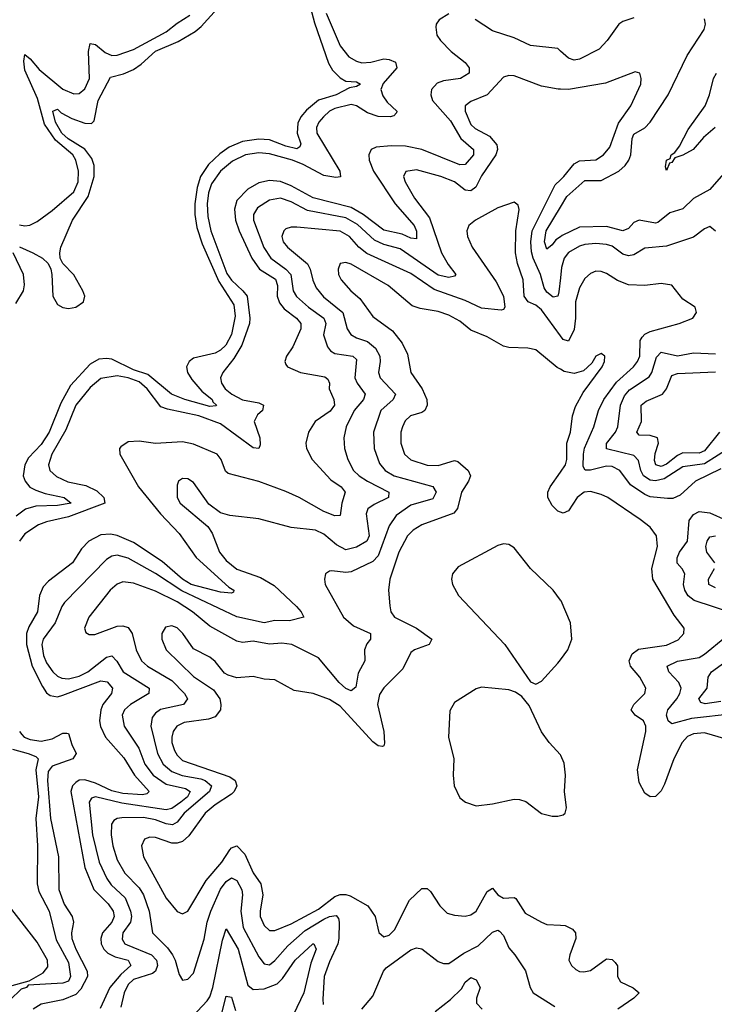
# Model space of a CAD drawing. Header units: inches. Extents: x 1552611 to 1694776, y 811966 to 917215.
# Tile 445 of 549: x 1648011 to 1650566, y 894128 to 897746. Entities that reach past the tile are written whole.
import ezdxf

# ---------------------------------------------------------------- set-up
doc = ezdxf.new("R2010")
doc.units = ezdxf.units.IN
doc.header["$MEASUREMENT"] = 0
doc.layers.add('B6849', color=7, linetype='Continuous')
doc.layers.add('B6859', color=7, linetype='Continuous')

msp = doc.modelspace()

# ---------------------------------------------------------------- linework, layer by layer
at = {"layer": 'B6849', "color": 5}
for points, elevation in [([(1648010, 896911.3), (1648058.8, 896890), (1648094.4, 896870), (1648115.8, 896850), (1648125.7, 896830), (1648128.9, 896810), (1648132.5, 896730), (1648150, 896699.4), (1648170, 896688.1), (1648190, 896685.3), (1648218, 896690), (1648245.6, 896710), (1648250.8, 896730), (1648243.8, 896750), (1648210, 896808.2), (1648169.7, 896850), (1648159.8, 896870), (1648158.3, 896890), (1648162.1, 896910), (1648205.6, 897010), (1648263.2, 897096.8), (1648285.2, 897170), (1648285.3, 897210), (1648276.4, 897236.4), (1648251.2, 897271.2), (1648188.9, 897308.9), (1648165.4, 897330), (1648142.5, 897370), (1648132.8, 897410), (1648150, 897418), (1648163.8, 897403.8), (1648203, 897383), (1648250, 897366.4), (1648275.3, 897364.7), (1648284.9, 897375.1), (1648300.1, 897450), (1648345, 897535), (1648393.1, 897546.9), (1648430, 897563.8), (1648457.2, 897582.8), (1648510, 897631.3), (1648593.6, 897666.4), (1648657, 897703), (1648678.9, 897721.1), (1648772.9, 897827)], 760), ([(1649080.5, 897790), (1649095.2, 897735.2), (1649146.9, 897586.9), (1649161.5, 897561.5), (1649190, 897532.7), (1649210, 897521), (1649250, 897517.6), (1649264.6, 897510), (1649250, 897501.1), (1649224.1, 897495.9), (1649174.5, 897470), (1649110, 897450.7), (1649065.9, 897414.1), (1649045.5, 897390), (1649034, 897366), (1649031.1, 897330), (1649044.8, 897290), (1649041.2, 897278.8), (1649030, 897272), (1648990, 897282.1), (1648930, 897305.4), (1648890, 897307.1), (1648830, 897298.5), (1648781.9, 897278.1), (1648746.7, 897253.3), (1648705.3, 897214.7), (1648676.5, 897170), (1648664.2, 897130), (1648655.5, 897070), (1648654.8, 897030), (1648662.5, 896982.5), (1648682.1, 896922.1), (1648743.8, 896783.8), (1648798.7, 896698.7), (1648803, 896657), (1648790.6, 896590), (1648769.2, 896550), (1648750, 896531.7), (1648730, 896520.7), (1648650, 896502.1), (1648634.1, 896490), (1648624.1, 896470), (1648628.4, 896450), (1648644.6, 896424.6), (1648681.3, 896381.3), (1648719.3, 896350), (1648721.7, 896341.7), (1648734.8, 896330), (1648733.1, 896326.9), (1648710, 896325.2), (1648618.3, 896350), (1648569.9, 896370), (1648482.1, 896442.1), (1648430, 896459.7), (1648350, 896499), (1648330, 896501.8), (1648301.6, 896498.4), (1648270, 896480.6), (1648197.6, 896402.4), (1648162.9, 896337.1), (1648119.6, 896230), (1648090, 896185.6), (1648043.9, 896136.1), (1648029.7, 896110), (1648024.3, 896070), (1648030.6, 896050), (1648048.9, 896028.9), (1648070, 896016.7), (1648105.3, 896005.3), (1648174, 895990), (1648200.5, 895970), (1648150, 895961), (1648070, 895957.9), (1648032.6, 895947.4), (1647998.5, 895921.5)], 760), ([(1648010, 896992.3), (1648030, 896988.4), (1648048.7, 896991.3), (1648074.8, 897005.2), (1648130, 897045.2), (1648210, 897113.5), (1648225.9, 897150), (1648226.7, 897190), (1648217.1, 897230), (1648206.2, 897250), (1648143.1, 897303.1), (1648102.2, 897362.2), (1648076.4, 897456.4), (1648030, 897561.5), (1648025.9, 897594.1), (1648030, 897618.5), (1648050, 897603.2), (1648082.9, 897562.9), (1648170, 897491), (1648210, 897474.6), (1648230, 897475.5), (1648250, 897492.6), (1648267.6, 897530), (1648264.5, 897630), (1648270, 897658.6), (1648290, 897655.6), (1648325.8, 897625.8), (1648350, 897614.8), (1648370, 897616), (1648430, 897637.1), (1648550, 897701.4), (1648590, 897734.2), (1648637, 897763)], 780), ([(1649138.8, 897770), (1649190.1, 897650), (1649221.7, 897610), (1649250, 897593.8), (1649270, 897588.5), (1649302.9, 897590), (1649350, 897602.1), (1649370, 897600.2), (1649393.2, 897590), (1649397.8, 897570), (1649348, 897512), (1649339.5, 897490), (1649346.1, 897466.1), (1649363.1, 897443.1), (1649397.9, 897410), (1649396.4, 897403.6), (1649387, 897393), (1649374, 897390), (1649330, 897390.2), (1649290, 897403.8), (1649250, 897429.9), (1649230, 897435.3), (1649170, 897420.3), (1649150.5, 897410), (1649128, 897390), (1649111.7, 897370), (1649103.1, 897350), (1649104.4, 897330), (1649188.6, 897190), (1649191.5, 897168.5), (1649173.3, 897166.7), (1649130, 897173.5), (1649054.2, 897214.2), (1649014.6, 897230), (1648930, 897254), (1648890, 897256.9), (1648842, 897250), (1648793.2, 897226.8), (1648750, 897189.9), (1648716.6, 897143.4), (1648705.2, 897110), (1648700.9, 897070), (1648702.9, 897022.9), (1648714.1, 896970), (1648773.4, 896813.4), (1648790, 896789.1), (1648832.1, 896750), (1648847.2, 896730), (1648857.3, 896650), (1648856.5, 896630), (1648828.4, 896550), (1648798.6, 896501.4), (1648758.4, 896450), (1648749.4, 896430), (1648753.4, 896410), (1648767.3, 896390), (1648790.9, 896370), (1648830, 896348.7), (1648890, 896337.9), (1648907.9, 896330), (1648904.2, 896310), (1648886.1, 896293.9), (1648874, 896270), (1648894.4, 896210), (1648895.5, 896184.5), (1648890.1, 896170), (1648870, 896172.3), (1648750, 896260.5), (1648670, 896291.1), (1648554.4, 896314.4), (1648530, 896323.9), (1648480.1, 896390), (1648450, 896415.4), (1648410, 896430.2), (1648370, 896437.9), (1648310, 896427.8), (1648270, 896394.4), (1648217.3, 896330), (1648180.8, 896239.2), (1648129.7, 896150), (1648117, 896110), (1648122.4, 896090), (1648147, 896067), (1648188.2, 896048.2), (1648254.6, 896034.6), (1648294.9, 896014.9), (1648320.3, 895990), (1648324.1, 895970), (1648190, 895918.7), (1648110, 895901.1), (1648080.2, 895890), (1648030, 895856.7), (1648010.9, 895830)], 780), ([(1649590, 897768.5), (1649554, 897746), (1649543.1, 897730), (1649541.2, 897718.8), (1649545.4, 897690), (1649558.2, 897670), (1649598, 897630), (1649650, 897589.3), (1649663.9, 897570), (1649664.8, 897550), (1649631.8, 897530), (1649570, 897522.3), (1649546.8, 897513.2), (1649525.2, 897490), (1649523.3, 897470), (1649529.6, 897450), (1649595.3, 897375.3), (1649634.1, 897310), (1649680.4, 897270), (1649679.9, 897250), (1649650, 897214.3), (1649630, 897213), (1649490, 897269.6), (1649430, 897281.7), (1649377.2, 897282.8), (1649322.2, 897277.8), (1649303.2, 897270), (1649295.3, 897250), (1649296.4, 897230), (1649312.7, 897190), (1649392.3, 897070), (1649461.6, 896990), (1649470.9, 896969.1), (1649470, 896941.1), (1649450, 896943.2), (1649417.6, 896957.6), (1649350, 896973.3), (1649274.9, 897030), (1649230, 897055.8), (1649090, 897092.2), (1649010, 897135.5), (1648970, 897151.5), (1648930, 897155.5), (1648890, 897147.1), (1648850, 897124.1), (1648810, 897082), (1648800.9, 897050), (1648804.8, 897010), (1648818.8, 896970), (1648865.4, 896870), (1648893, 896830), (1648952.5, 896792.5), (1648958.7, 896770), (1648957.8, 896730), (1648966.2, 896706.2), (1648983.4, 896683.4), (1649029, 896650), (1649045.6, 896630), (1649045.7, 896610), (1649015.4, 896544.6), (1648992.2, 896510), (1648986, 896490), (1648990, 896479.1), (1648995.8, 896470), (1649043.7, 896450), (1649133.9, 896433.9), (1649144.9, 896424.9), (1649150, 896410.4), (1649149.4, 896389.4), (1649166, 896350), (1649168.9, 896330), (1649152.4, 896307.6), (1649097.4, 896270), (1649073.4, 896230), (1649063.2, 896190), (1649065.5, 896170), (1649087.3, 896130), (1649154.9, 896054.9), (1649193.4, 896030), (1649207.9, 896010), (1649195.4, 895970), (1649190, 895924.7), (1649170, 895923.1), (1649130, 895938.3), (1649039.2, 895990), (1648990, 896012.7), (1648890, 896048.8), (1648778.4, 896078.4), (1648767.7, 896087.7), (1648752.2, 896130), (1648736.8, 896150), (1648650, 896186.8), (1648610, 896194.9), (1648510, 896188.7), (1648450, 896197.8), (1648410, 896194.6), (1648383.3, 896176.8), (1648378.6, 896170), (1648379, 896150), (1648447.8, 896030), (1648528.7, 895930), (1648597.7, 895857.7), (1648660.1, 895770), (1648780.8, 895660.8), (1648799.1, 895650), (1648797.8, 895642.2), (1648790, 895638.3), (1648750, 895642.2), (1648642.2, 895670), (1648609.7, 895689.7), (1648535.6, 895755.6), (1648430, 895824.5), (1648369, 895851), (1648344.5, 895855.5), (1648310, 895852.6), (1648264.8, 895830), (1648238.1, 895801.9), (1648205.8, 895750), (1648117, 895683), (1648097.5, 895662.4), (1648084.1, 895630), (1648076.5, 895570), (1648044.7, 895515.3), (1648036, 895490), (1648035.8, 895450), (1648057.2, 895370), (1648095.4, 895295.3), (1648110, 895272.6), (1648122.5, 895262.5), (1648150, 895258.2), (1648170, 895263.4), (1648310, 895317.1), (1648332.5, 895312.5), (1648352.9, 895290), (1648348.5, 895270), (1648317.4, 895230), (1648309.3, 895210), (1648304.3, 895170), (1648308.1, 895148.1), (1648327.1, 895110), (1648394.1, 895034.1), (1648432.7, 894970), (1648487.4, 894910), (1648478.3, 894901.7), (1648462.6, 894897.4), (1648390, 894902.4), (1648350, 894912.4), (1648290, 894940.5), (1648250, 894952.8), (1648230, 894951.1), (1648216.9, 894943.1), (1648204.8, 894930), (1648199.6, 894910), (1648251.2, 894630), (1648283.9, 894550), (1648336.9, 894496.9), (1648355.1, 894470), (1648358.4, 894450), (1648349.4, 894430), (1648315.6, 894390), (1648309.4, 894370), (1648310.4, 894350), (1648320.1, 894330), (1648335.7, 894315.7), (1648362.5, 894302.5), (1648410.1, 894290), (1648419.6, 894270), (1648383, 894237), (1648342.2, 894190), (1648307.4, 894112.7)], 820), ([(1650000, 897631.4), (1649990, 897640.2), (1649890, 897651.4), (1649830, 897680.2), (1649750, 897706.1), (1649686.9, 897746.9)], 820), ([(1650000, 897491), (1649991.3, 897491.3), (1649930, 897501.8), (1649830, 897540.7), (1649810, 897541.6), (1649790, 897535.3), (1649730.1, 897469.9), (1649670, 897446), (1649649.4, 897430), (1649649.1, 897410), (1649670, 897361.6), (1649686.5, 897346.5), (1649738.5, 897318.5), (1649766.3, 897286.3), (1649767.9, 897270), (1649762.4, 897250), (1649710, 897173), (1649688.7, 897131.2), (1649670, 897117.9), (1649650, 897120.1), (1649610, 897150.7), (1649560.5, 897170), (1649470, 897194.6), (1649431.1, 897188.9), (1649423, 897170), (1649428.3, 897150), (1649463.1, 897090), (1649518, 897018), (1649562.1, 896890), (1649586.4, 896846.4), (1649615.6, 896810), (1649610, 896804.4), (1649590, 896799.1), (1649550, 896807.6), (1649410, 896904.1), (1649350, 896920.8), (1649315.8, 896935.8), (1649253.3, 896993.3), (1649210, 897018.1), (1649070, 897044.7), (1649010, 897076.5), (1648970, 897090.6), (1648930, 897083.4), (1648885.4, 897054.6), (1648871.2, 897030), (1648870.6, 897010), (1648909.4, 896909.4), (1648934.9, 896870), (1648989.5, 896829.5), (1649008, 896810), (1649017.2, 896750), (1649029.1, 896729.1), (1649072.9, 896690), (1649130.1, 896650), (1649136.6, 896630), (1649127.9, 896587.9), (1649143.7, 896543.7), (1649153.8, 896530), (1649170, 896519.2), (1649235.8, 896510), (1649250, 896497), (1649243.3, 896430), (1649252.3, 896410), (1649281.8, 896370), (1649275.7, 896350), (1649241.2, 896310), (1649211.7, 896250), (1649202.9, 896210), (1649206.3, 896170), (1649218.1, 896130), (1649239.2, 896090), (1649259.2, 896070), (1649289.8, 896050.2), (1649368.6, 896010), (1649367.6, 895990), (1649314.9, 895965.1), (1649291.5, 895948.5), (1649285.5, 895930), (1649296.6, 895850), (1649287.9, 895830), (1649250, 895807.4), (1649210, 895798.2), (1649176, 895816), (1649130, 895855.2), (1649099.5, 895870), (1649010, 895880.3), (1648890, 895911.8), (1648784, 895924), (1648750, 895934), (1648706.2, 895966.2), (1648650, 896045.1), (1648630, 896058.9), (1648610, 896060.5), (1648595.5, 896050), (1648590, 896035.3), (1648590.2, 895990), (1648601.8, 895970), (1648703.2, 895883.2), (1648718.8, 895858.8), (1648746.1, 895790), (1648770, 895759.1), (1648810, 895727.4), (1648896.6, 895696.6), (1648947.1, 895667.1), (1649028.6, 895590), (1649046.3, 895570), (1649056.3, 895550), (1649003.2, 895536.8), (1648950, 895537.7), (1648910, 895530.3), (1648810, 895552), (1648607.1, 895647.1), (1648510, 895711.5), (1648410, 895767.9), (1648370, 895778), (1648350, 895774.4), (1648330, 895762.1), (1648175.4, 895604.6), (1648165.5, 895590), (1648141.8, 895530), (1648097.1, 895470), (1648092.2, 895450), (1648099.1, 895410), (1648110, 895383.2), (1648132.5, 895350), (1648150, 895333.6), (1648166.3, 895326.3), (1648190, 895323.6), (1648230, 895333.1), (1648261.8, 895350), (1648330, 895403.2), (1648350, 895408.4), (1648368.4, 895388.4), (1648391.7, 895350), (1648487.8, 895290), (1648485.7, 895270), (1648418.5, 895230), (1648396.6, 895210), (1648388.4, 895190), (1648395.5, 895150), (1648449.3, 895069.3), (1648471.1, 895010), (1648501.4, 894970), (1648550, 894937), (1648620.6, 894920.6), (1648638.4, 894910), (1648627.9, 894890), (1648604.3, 894870), (1648570, 894847.9), (1648550, 894841.9), (1648387.2, 894867.2), (1648290, 894890.5), (1648275.3, 894884.7), (1648266.2, 894870), (1648278.2, 894750), (1648303.9, 894650), (1648331.1, 894590), (1648347.3, 894567.3), (1648398.5, 894518.5), (1648418.9, 894470), (1648422.3, 894450), (1648418.4, 894430), (1648390.6, 894390), (1648387.4, 894367.4), (1648398, 894350), (1648405.7, 894345.7), (1648495.8, 894310), (1648514.3, 894290), (1648517.9, 894270), (1648510.1, 894250), (1648499.2, 894240.8), (1648430, 894219.2), (1648410, 894200.8), (1648395.7, 894170), (1648383, 894117)], 840), ([(1650000, 896798.2), (1649994.2, 896745.8), (1649990, 896730.9), (1649973.5, 896726.5), (1649950, 896745.4), (1649940.6, 896760.6), (1649926.6, 896810), (1649899.1, 896870), (1649893.4, 896893.4), (1649891.1, 896930), (1649896.1, 896970), (1649980.6, 897139.4), (1650000, 897158)], 840), ([(1650000, 896584.2), (1649930, 896679.6), (1649910, 896696.7), (1649881.6, 896710), (1649866.1, 896730), (1649863, 896790), (1649841.9, 896850), (1649835.2, 896890), (1649836.1, 896970), (1649848.7, 897048.7), (1649844.4, 897064.4), (1649830, 897075.8), (1649770, 897054.6), (1649687.2, 897010), (1649663.6, 896990), (1649655.8, 896970), (1649657.6, 896950), (1649675.5, 896910), (1649763.3, 896783.3), (1649790.6, 896730.6), (1649795.8, 896690), (1649790, 896681), (1649781.6, 896678.4), (1649710, 896686), (1649650, 896715), (1649535.1, 896755.1), (1649450, 896813.1), (1649287.5, 896887.5), (1649258.5, 896910), (1649224.3, 896950), (1649190, 896969.2), (1649030, 896984.2), (1649010, 896984.4), (1648990, 896977.7), (1648982.7, 896970), (1648975.8, 896950), (1648980.4, 896930), (1648995.5, 896910), (1649069.2, 896849.2), (1649079.4, 896830), (1649088.8, 896788.8), (1649100.9, 896760.9), (1649127.9, 896727.9), (1649199.3, 896670), (1649215.1, 896610), (1649229.5, 896590), (1649250, 896577.7), (1649290, 896564.3), (1649319.3, 896539.3), (1649336.2, 896510), (1649337.5, 896490), (1649330.5, 896450), (1649337.2, 896430), (1649393.2, 896370), (1649384.7, 896350), (1649339.9, 896310), (1649312.1, 896230), (1649314.6, 896170), (1649335, 896115), (1649355.6, 896090), (1649387.8, 896070), (1649530.4, 896030.4), (1649542.3, 896010), (1649530, 895984.9), (1649450, 895961.8), (1649395.8, 895924.2), (1649370, 895886.2), (1649330, 895775.4), (1649310, 895755.1), (1649230, 895717.4), (1649210, 895715), (1649159.3, 895720.7), (1649150, 895719.7), (1649136.4, 895710), (1649132, 895690), (1649134.9, 895670), (1649201.9, 895550), (1649238.6, 895518.6), (1649300.9, 895490), (1649301.2, 895470), (1649287.4, 895452.6), (1649279.2, 895430), (1649280.6, 895390), (1649255.8, 895344.2), (1649246.9, 895293.1), (1649230, 895280.2), (1649210, 895288.8), (1649185.9, 895310), (1649110, 895400.6), (1649012.6, 895450), (1648975, 895455), (1648930, 895451.2), (1648870, 895462.8), (1648830, 895456.8), (1648810, 895462.8), (1648710, 895517), (1648646.2, 895570), (1648590, 895606.6), (1648510, 895645.7), (1648430, 895675.8), (1648390, 895680.4), (1648370, 895672.2), (1648343.5, 895650), (1648265.6, 895550), (1648249.2, 895510), (1648254.7, 895494.7), (1648267.1, 895487.1), (1648287.3, 895487.3), (1648370, 895517.9), (1648390, 895518.9), (1648410, 895512.2), (1648425, 895490), (1648439, 895430), (1648459.3, 895390), (1648480.8, 895370), (1648570, 895318), (1648617.5, 895270), (1648628.3, 895250), (1648613.8, 895230), (1648528.9, 895211.1), (1648510, 895198.1), (1648498.2, 895181.8), (1648493, 895150), (1648518.1, 895050), (1648538.8, 895010), (1648570, 894983.5), (1648608.1, 894968.1), (1648676.8, 894956.8), (1648693.5, 894950), (1648716, 894930), (1648709.7, 894910), (1648615.4, 894830), (1648590, 894797), (1648572.8, 894787.2), (1648550, 894790.5), (1648510, 894806), (1648466.4, 894813.6), (1648387, 894813), (1648369.3, 894810.7), (1648356.8, 894803.2), (1648348.1, 894790), (1648347.3, 894750), (1648353.8, 894710), (1648370, 894659.2), (1648397.7, 894610), (1648450, 894555.7), (1648466.6, 894530), (1648486.7, 894470), (1648499.8, 894390), (1648554.9, 894334.9), (1648572.6, 894310), (1648583.4, 894290), (1648597.7, 894237.7), (1648610, 894215.8), (1648630, 894220.3), (1648650, 894242.3), (1648690, 894367.2), (1648701, 894430), (1648713.9, 894470), (1648750, 894550.7), (1648770, 894578.8), (1648790, 894592.5), (1648810, 894583), (1648828.3, 894548.3), (1648830.7, 894530), (1648824.5, 894470), (1648833.2, 894410), (1648890, 894302.3), (1648910, 894276.6), (1648930, 894273.2), (1648950, 894289), (1648997.3, 894342.7), (1649061.2, 894398.8), (1649130, 894440.7), (1649150.5, 894450.5), (1649174.5, 894454.5), (1649183.6, 894443.6), (1649186.3, 894430), (1649184.4, 894370), (1649180.8, 894350), (1649150, 894283.5), (1649131.3, 894230), (1649126.3, 894146.3), (1649126.7, 894126.7)], 860), ([(1650000, 896948.8), (1649983.1, 896936.9), (1649970, 896918.5), (1649950, 896903.5), (1649941.4, 896930), (1649947.5, 896970), (1650000, 897057.6)], 820), ([(1647996.5, 896703.5), (1648024.4, 896750), (1648028.6, 896771.4), (1648024.8, 896810), (1647986.6, 896890)], 760), ([(1650000, 896461.5), (1649988.3, 896468.3), (1649910, 896532.9), (1649879.6, 896539.6), (1649810, 896541.5), (1649790, 896546), (1649730, 896581.2), (1649670, 896605.8), (1649630, 896638.2), (1649590, 896660.4), (1649550, 896673.8), (1649484.5, 896684.5), (1649454.3, 896694.3), (1649366.3, 896770), (1649230, 896847.4), (1649210, 896854), (1649190.2, 896849.8), (1649182.3, 896830), (1649183.9, 896810), (1649193.5, 896790), (1649229.3, 896750), (1649261.8, 896721.8), (1649310, 896655.6), (1649382.6, 896602.6), (1649417.7, 896557.7), (1649437, 896517), (1649449.3, 896450), (1649491.2, 896390), (1649508.7, 896350), (1649510.1, 896330), (1649501.1, 896310), (1649490, 896302.6), (1649448.1, 896290), (1649428.4, 896271.6), (1649418.5, 896250), (1649413.3, 896230), (1649413.2, 896190), (1649426.8, 896150), (1649450, 896128.4), (1649510, 896108.8), (1649550, 896108.1), (1649610, 896126.4), (1649622.3, 896122.3), (1649660.1, 896090), (1649669, 896070), (1649662, 896050), (1649636.4, 896010), (1649620.9, 895950), (1649607.3, 895932.7), (1649490.4, 895889.6), (1649458.7, 895870), (1649438, 895850), (1649405.3, 895790), (1649372, 895690), (1649367.2, 895650), (1649372.5, 895592.5), (1649376.5, 895570), (1649390.1, 895550.1), (1649470.6, 895510.6), (1649526.4, 895470), (1649517.3, 895450), (1649463.1, 895430), (1649450, 895420.4), (1649419.7, 895360.3), (1649350, 895290.8), (1649334.3, 895265.7), (1649327.2, 895230), (1649350.1, 895130.1), (1649352.3, 895087.7), (1649350, 895077.2), (1649344.9, 895075.1), (1649330, 895077.2), (1649310, 895092.6), (1649190, 895222.8), (1649150, 895247.9), (1649090, 895270.5), (1649020.5, 895280.5), (1648950, 895320.7), (1648910, 895322.8), (1648870, 895332.9), (1648810, 895327.5), (1648777.3, 895337.3), (1648764.8, 895344.8), (1648730, 895387), (1648710, 895403.2), (1648650, 895433.6), (1648611.3, 895490), (1648590, 895511.4), (1648570, 895519), (1648546.7, 895513.3), (1648534, 895490), (1648533.5, 895470), (1648550.2, 895430), (1648650, 895332.3), (1648724, 895284), (1648747.1, 895250), (1648751.2, 895230), (1648749, 895210), (1648730, 895184.8), (1648704.9, 895175.1), (1648616.4, 895163.6), (1648589.6, 895150), (1648575.4, 895130), (1648570.5, 895110), (1648571.2, 895090), (1648580, 895060.1), (1648590, 895042.7), (1648610, 895023.5), (1648783.8, 894963.8), (1648803.3, 894950), (1648809.6, 894930), (1648800.3, 894910), (1648790, 894900.1), (1648730, 894861.2), (1648692.6, 894830), (1648633, 894747), (1648610, 894726.5), (1648590, 894719.7), (1648570, 894719.9), (1648510, 894740.7), (1648490, 894742.4), (1648470, 894734.6), (1648459, 894710), (1648466.4, 894670), (1648550, 894518), (1648590, 894469.2), (1648610, 894460.2), (1648630, 894470.2), (1648697.4, 894582.6), (1648754.6, 894650), (1648784.1, 894695.9), (1648790, 894702.6), (1648810, 894710.1), (1648839.1, 894679.1), (1648870, 894611), (1648897.7, 894570), (1648904.8, 894530), (1648895, 894470), (1648896.1, 894450), (1648910, 894416.9), (1648930, 894399), (1648950, 894398.8), (1649010, 894423.1), (1649110, 894477.3), (1649170, 894523.8), (1649190, 894531.3), (1649210, 894531.5), (1649226.6, 894526.6), (1649291.5, 894490), (1649318.2, 894450), (1649331.4, 894391.4), (1649350, 894376), (1649370, 894382.2), (1649390, 894400.8), (1649445.2, 894510), (1649490, 894552.7), (1649510, 894553.2), (1649522.5, 894542.5), (1649556, 894490), (1649583.1, 894463.1), (1649610, 894454.7), (1649650, 894451.8), (1649670, 894456.6), (1649690, 894469.4), (1649730, 894542.8), (1649750, 894554), (1649770.1, 894530.1), (1649790, 894517.5), (1649830, 894520.1), (1649836.2, 894516.2), (1649870, 894463), (1649930, 894429.3), (1649950, 894421.3), (1650000, 894418.1)], 880), ([(1650000, 895936.4), (1649990, 895940.6), (1649970, 895960.8), (1649953.1, 895990), (1649953, 896010), (1649962.5, 896030), (1650000, 896083.4)], 880), ([(1650000, 895613.2), (1649973.3, 895650), (1649890, 895729.8), (1649830, 895805.6), (1649810, 895817.8), (1649790, 895820.3), (1649770, 895813.8), (1649624.1, 895735.9), (1649602.9, 895710), (1649599.7, 895690), (1649603.5, 895670), (1649625.4, 895630), (1649795.6, 895450), (1649890, 895313.4), (1649910, 895304), (1649930, 895315.5), (1649990, 895381.1), (1650000, 895394.1)], 920), ([(1650000, 895044.2), (1649958, 895090), (1649930, 895129.4), (1649885.4, 895225.4), (1649858.4, 895258.4), (1649834.6, 895274.6), (1649810, 895283.9), (1649710, 895292.8), (1649690, 895287.4), (1649610, 895237.3), (1649593.5, 895206.5), (1649588.4, 895110), (1649607.8, 895030), (1649604.8, 894970), (1649608.7, 894930), (1649630, 894886.5), (1649650.3, 894870), (1649690, 894857.5), (1649750, 894864.1), (1649830, 894881.1), (1649850, 894880.5), (1649872.9, 894872.9), (1649930, 894829.3), (1649970, 894819.2), (1649990, 894818.5), (1650000, 894821.5)], 920), ([(1648010, 895130.2), (1648018.8, 895118.8), (1648027.2, 895110), (1648050, 895100.5), (1648090, 895095.3), (1648130, 895103), (1648170, 895124.4), (1648184.5, 895124.5), (1648190, 895122.6), (1648202.3, 895082.3), (1648218.8, 895050), (1648206.5, 895030), (1648130, 895002.6), (1648116.2, 894983.8), (1648113.7, 894950), (1648124.8, 894810), (1648153.8, 894670), (1648155.1, 894550), (1648175.1, 894495.1), (1648204.5, 894450), (1648209.4, 894430), (1648202, 894390), (1648202.9, 894370), (1648217.1, 894330), (1648259.6, 894250), (1648260.5, 894230), (1648236.2, 894183.8), (1648216.9, 894163.1), (1648170, 894143.6), (1648090, 894128.6), (1648060.4, 894110)], 780), ([(1647985.1, 895065.1), (1648041.7, 895050), (1648070, 895038.4), (1648078.9, 895030), (1648070.8, 894989.2), (1648079.7, 894890), (1648070.1, 894810.1), (1648076.1, 894710), (1648075, 894570), (1648081.8, 894541.8), (1648118.9, 894470), (1648144.9, 894364.9), (1648190, 894280.9), (1648197.8, 894230), (1648190, 894212.4), (1648170, 894205.4), (1648042, 894198), (1648036.3, 894190), (1648016.5, 894183.5), (1647976.2, 894143.8)], 760), ([(1647970, 894193.1), (1648045.5, 894214.5), (1648096.9, 894243.1), (1648114.7, 894265.3), (1648113.6, 894290), (1648075.6, 894355.6), (1647970, 894491.5)], 760), ([(1648610, 894043.9), (1648700.2, 894139.8), (1648710, 894155), (1648721.3, 894190), (1648756.4, 894363.6), (1648770, 894404.4), (1648814.3, 894330), (1648850, 894197.7), (1648870, 894182.6), (1648910, 894184.4), (1648957.5, 894202.5), (1648977.9, 894222.1), (1649024.1, 894290), (1649089.7, 894350.3), (1649093.4, 894350), (1649101.7, 894330), (1649081.5, 894278.5), (1649056.4, 894170), (1649018.5, 894090)], 840), ([(1649270, 894109.5), (1649310, 894157.6), (1649349.5, 894250), (1649358.4, 894261.6), (1649450, 894327.3), (1649470, 894335), (1649490, 894331.3), (1649550, 894285.5), (1649570, 894278), (1649590, 894278.1), (1649644.5, 894315.5), (1649696.9, 894343.1), (1649750, 894392.8), (1649770, 894399.7), (1649776, 894396), (1649790, 894380.3), (1649810, 894335.3), (1649832.3, 894310), (1649870.9, 894250.9), (1649888.4, 894190), (1649899.2, 894170), (1649979.1, 894119.1)], 860), ([(1649539.1, 894100.9), (1649595.2, 894144.8), (1649635.6, 894184.4), (1649650, 894209.2), (1649670, 894226.4), (1649690, 894217.7), (1649704.5, 894190), (1649691.8, 894150), (1649691.2, 894131.2), (1649711.6, 894110)], 840), ([(1648747.8, 894070), (1648770, 894157.6), (1648790, 894154.3), (1648804.7, 894104.7)], 820)]:
    msp.add_lwpolyline(points, dxfattribs=dict(at, elevation=elevation))
at = {"layer": 'B6859', "color": 5}
for points, elevation in [([(1650270, 897753.7), (1650230, 897740.2), (1650214.7, 897730), (1650172.1, 897670), (1650142.4, 897637.6), (1650070, 897601.5), (1650050, 897597.8), (1650030, 897604.9), (1650000, 897631.4)], 820), ([(1650000, 897057.6), (1650023.4, 897096.6), (1650090, 897155.7), (1650150, 897155.5), (1650215, 897190), (1650238, 897210), (1650251.5, 897230), (1650258.3, 897250), (1650263.2, 897310), (1650270, 897325.9), (1650310.8, 897349.2), (1650330.5, 897369.5), (1650396.4, 897470), (1650465.6, 897614.4), (1650529.2, 897710), (1650533.3, 897730), (1650529.8, 897750)], 820), ([(1650000, 897158), (1650012.5, 897170), (1650050, 897216.4), (1650070, 897227.2), (1650130, 897231.7), (1650158.7, 897250), (1650181.8, 897278.2), (1650213.3, 897366.7), (1650258.8, 897430), (1650295.3, 897510), (1650297.4, 897530), (1650291.8, 897550), (1650274.5, 897554.5), (1650166.2, 897513.8), (1650029.8, 897489.8), (1650000, 897491)], 840), ([(1650569.2, 897350.8), (1650526.6, 897313.4), (1650487.6, 897270), (1650450, 897248.6), (1650421.2, 897238.8), (1650410, 897221.8), (1650400.6, 897219.4), (1650390, 897192.3), (1650386.1, 897206.1), (1650389.9, 897230), (1650403.2, 897236.8), (1650407.4, 897250), (1650421.3, 897258.7), (1650438, 897282), (1650470, 897343.3), (1650532.6, 897430), (1650548.7, 897470), (1650563.5, 897530), (1650574.2, 897550)], 780), ([(1650608, 897190), (1650550, 897122.6), (1650490, 897089.9), (1650450, 897051.4), (1650402.8, 897037.2), (1650358.4, 897001.6), (1650350, 896998.4), (1650290, 897009.4), (1650270, 897001.3), (1650250, 896978.5), (1650230, 896970.4), (1650170, 896986.3), (1650070, 896984.1), (1650006.6, 896953.4), (1650000, 896948.8)], 820), ([(1650570, 896969.7), (1650550, 896986), (1650530, 896978), (1650490, 896947.2), (1650390, 896913.6), (1650310, 896906.8), (1650270, 896881.7), (1650250, 896878), (1650230, 896884.8), (1650190, 896913.8), (1650170, 896920.7), (1650130, 896923.9), (1650090, 896919.9), (1650070, 896914.1), (1650030, 896890.4), (1650013.9, 896870), (1650004.1, 896835.9), (1650000, 896798.2)], 840), ([(1650590, 896096.1), (1650496.8, 896050), (1650440.9, 895999.1), (1650412.9, 895987), (1650393.2, 895986.8), (1650330, 895993.2), (1650310, 896000.9), (1650257.5, 896037.5), (1650217.9, 896090), (1650190, 896104.2), (1650170, 896105.6), (1650110, 896090.7), (1650091, 896091), (1650083.9, 896103.9), (1650084.4, 896150), (1650088.5, 896171.5), (1650123.1, 896250), (1650140.1, 896310), (1650159.4, 896350), (1650206.1, 896413.9), (1650269, 896470), (1650283.7, 896490), (1650291.4, 896510), (1650293.1, 896566.9), (1650300.3, 896579.7), (1650310, 896590.6), (1650330, 896600.1), (1650437.2, 896630), (1650486.6, 896650), (1650500.7, 896670), (1650495.1, 896690), (1650450, 896718.7), (1650410, 896770.9), (1650370, 896777.1), (1650311, 896769), (1650250, 896771.6), (1650210, 896787.3), (1650170, 896814), (1650150, 896821.3), (1650130, 896822.2), (1650110, 896813.8), (1650090, 896795.3), (1650070, 896760.5), (1650055, 896710), (1650055.8, 896650), (1650050, 896608.4), (1650030, 896564.6), (1650010, 896570.6), (1650000, 896584.2)], 860), ([(1650000, 896083.4), (1650018.7, 896110), (1650023.3, 896130), (1650023.9, 896190), (1650037.1, 896230), (1650044.9, 896290), (1650054.9, 896325.1), (1650083.9, 896376.1), (1650152.9, 896470), (1650162.4, 896490), (1650162.7, 896510), (1650150, 896519.5), (1650130, 896509.4), (1650115.5, 896484.5), (1650084.2, 896455.8), (1650050, 896445.6), (1650013.6, 896453.6), (1650000, 896461.5)], 880), ([(1650630, 896177.8), (1650530, 896114.5), (1650450, 896102.6), (1650381.6, 896058.4), (1650350, 896051.7), (1650330, 896054.3), (1650305.9, 896070), (1650295.7, 896090), (1650286.7, 896126.7), (1650270, 896144.9), (1650169.3, 896169.3), (1650168.9, 896188.9), (1650201.9, 896230), (1650211.5, 896250), (1650220.6, 896330), (1650235.7, 896364.3), (1650254.6, 896385.5), (1650326.1, 896433.9), (1650336.6, 896450), (1650353.4, 896506.6), (1650370, 896524.5), (1650430, 896511.2), (1650490, 896522.6), (1650570, 896518)], 840), ([(1650585.2, 896230), (1650530, 896162.1), (1650510, 896153.4), (1650450, 896154.9), (1650430, 896144.6), (1650390, 896112.3), (1650370, 896104.1), (1650350.3, 896110.3), (1650346.3, 896126.3), (1650348.4, 896151.6), (1650360.1, 896190), (1650356.5, 896210), (1650330, 896218.1), (1650290, 896219.1), (1650280.5, 896230), (1650297.6, 896270), (1650297.1, 896330), (1650315.3, 896344.7), (1650375.2, 896370), (1650390.5, 896389.5), (1650410, 896438.6), (1650430, 896446.7), (1650570, 896452.5)], 820), ([(1650610, 895102.4), (1650530, 895125.2), (1650490, 895121.8), (1650467.9, 895112.1), (1650447.5, 895090), (1650416.7, 895030), (1650383.2, 894936.8), (1650370, 894912.3), (1650349.1, 894890.9), (1650330, 894889.8), (1650310, 894904.2), (1650290, 894943), (1650284, 894990), (1650314, 895130), (1650314.3, 895150), (1650305.2, 895170), (1650275.3, 895190), (1650259.8, 895210), (1650270.5, 895230), (1650310.6, 895270), (1650313.6, 895290), (1650292.6, 895330), (1650257.1, 895370), (1650252.9, 895390), (1650264, 895416), (1650286.8, 895433.2), (1650390, 895447.7), (1650433, 895467), (1650454.4, 895490), (1650455.3, 895510), (1650418.1, 895558.1), (1650339.3, 895690), (1650336.3, 895730), (1650357.5, 895810), (1650352.7, 895850), (1650330, 895881.4), (1650293.1, 895910), (1650174.5, 895990), (1650150, 896001.6), (1650110, 896012.7), (1650087.2, 896010), (1650062.1, 895990), (1650030, 895941.8), (1650010, 895932.2), (1650000, 895936.4)], 880), ([(1650630, 895566.6), (1650491.3, 895611.4), (1650470, 895629.3), (1650457.8, 895650), (1650453.1, 895670), (1650458, 895710), (1650448.2, 895728.2), (1650428.8, 895748.8), (1650429, 895769), (1650438.1, 895790), (1650466.9, 895830), (1650473.9, 895906.1), (1650490, 895928.1), (1650510, 895938.8), (1650550, 895933.7), (1650610, 895906.5)], 860), ([(1650567.7, 895750), (1650538.7, 895790), (1650534.3, 895810), (1650539.8, 895830), (1650550, 895846.2), (1650570, 895849.7)], 840), ([(1650570, 895658.8), (1650545.5, 895670), (1650544.3, 895690), (1650566.4, 895730)], 840), ([(1650000, 895394.1), (1650027.7, 895430), (1650041.6, 895470), (1650036.8, 895530), (1650002.3, 895610), (1650000, 895613.2)], 920), ([(1650635.6, 895195.6), (1650481.6, 895178.4), (1650410, 895158.5), (1650396.8, 895170), (1650389.9, 895190), (1650395.3, 895210), (1650427.9, 895250), (1650439.4, 895270), (1650443.9, 895290), (1650435.5, 895310), (1650398.4, 895350), (1650392.2, 895370), (1650430.6, 895389.4), (1650510, 895402.7), (1650530, 895414.2), (1650604.8, 895475.2)], 860), ([(1650590, 895240.4), (1650532, 895232), (1650516.6, 895236.6), (1650508.5, 895250), (1650539.6, 895290), (1650543, 895330), (1650556.1, 895350), (1650645.2, 895414.8)], 840), ([(1650000, 894821.5), (1650010, 894824.6), (1650016.9, 894830), (1650022.6, 894850), (1650015, 894910), (1650018.9, 894970), (1650013.6, 895013.6), (1650002, 895042), (1650000, 895044.2)], 920), ([(1650000, 894418.1), (1650017, 894417), (1650044.3, 894404.3), (1650055.5, 894390), (1650056.5, 894370), (1650034, 894310), (1650031.1, 894290), (1650040.3, 894270), (1650056.1, 894256.1), (1650070, 894248.4), (1650086.5, 894246.5), (1650110, 894251.7), (1650170, 894294.4), (1650190, 894292.9), (1650201.4, 894281.4), (1650209.3, 894269.3), (1650209.5, 894230), (1650221.1, 894210), (1650267.7, 894187.7), (1650289, 894170), (1650270.2, 894150), (1650211.3, 894110)], 880)]:
    msp.add_lwpolyline(points, dxfattribs=dict(at, elevation=elevation))

doc.saveas('drawing.dxf')
